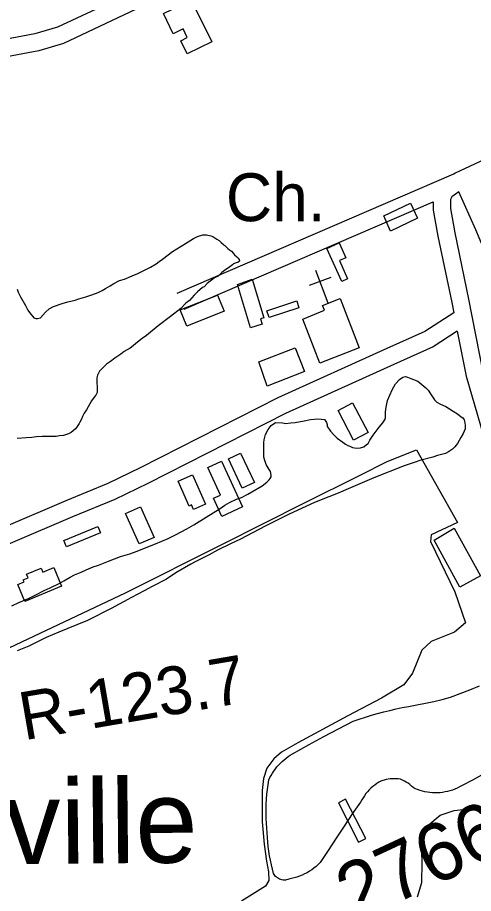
# Model space of a CAD drawing. Extents: x 3567028 to 3605064, y 510945 to 536587.
# Drawn here: x 3573286 to 3574075, y 532355 to 533872 of the extents above; entities that cross this region are included whole.
import ezdxf

# ---------------------------------------------------------------- set-up
doc = ezdxf.new("R2010")
doc.units = 0
for name, color, linetype in [('V-BLDG-OTLN', 7, 'Continuous'), ('V-RIVR-RANG-IDEN', 7, 'Continuous'), ('V-ROAD-CNTR', 7, 'Continuous'), ('V-SITE-OTLN', 7, 'Continuous'), ('V-SITE-OTLN-IDEN', 7, 'Continuous'), ('V-SITE-VEGE', 7, 'Continuous'), ('V-SURV-IDEN', 7, 'Continuous'), ('V-TOPO-GNAM-IDEN', 7, 'Continuous')]:
    doc.layers.add(name, color=color, linetype=linetype)

msp = doc.modelspace()

# ---------------------------------------------------------------- linework, layer by layer
at = {"layer": 'V-BLDG-OTLN'}
for points in [[(3573538.5, 533879.4), (3573586.8, 533902.9), (3573622.4, 533830), (3573579.8, 533809.2), (3573568.7, 533832), (3573579.9, 533837.5), (3573572.6, 533852.6), (3573555.4, 533844.1)], [(3573920.1, 533528.6), (3573966.1, 533550.5), (3573978.6, 533524.4), (3573931.7, 533502)], [(3573847.1, 533415.2), (3573821.5, 533472.3), (3573842.7, 533481.7), (3573854.1, 533456.2), (3573843.3, 533451.3), (3573857.4, 533419.8)], [(3573666.5, 533409.7), (3573692.3, 533418.7), (3573712.1, 533351.9), (3573706.8, 533350.4), (3573709.3, 533341.3), (3573689.3, 533334.7), (3573685.8, 533346.4)], [(3573567.6, 533365.7), (3573632.4, 533391.4), (3573643.5, 533363.5), (3573578.8, 533337.8)], [(3573773.1, 533369.4), (3573721.6, 533352.5), (3573717.7, 533364.4), (3573769.2, 533381.3)], [(3573779.9, 533349.9), (3573817.3, 533365.2), (3573814, 533373.6), (3573844.7, 533385.4), (3573877.5, 533299.8), (3573809.2, 533273.6)], [(3573703.7, 533275.5), (3573766.3, 533300.3), (3573782.6, 533259.3), (3573718.2, 533233.8)], [(3573841.2, 533191.3), (3573865.8, 533205), (3573892.7, 533153.3), (3573867.8, 533140.3)], [(3573675.1, 533056.7), (3573651.1, 533107.9), (3573672, 533117.7), (3573696, 533066.5)], [(3573639.2, 533103.7), (3573675.4, 533024.4), (3573639.6, 533008.1), (3573625.3, 533039.4), (3573637.2, 533044.8), (3573615.3, 533092.8)], [(3573582.9, 533025.8), (3573563.8, 533069), (3573588.8, 533080), (3573611.2, 533029.2), (3573590.7, 533020.2), (3573587.4, 533027.8)], [(3573496.4, 532960.2), (3573472.8, 533013.3), (3573498.8, 533024.8), (3573522.4, 532971.7)], [(3573429.7, 532979.3), (3573370.7, 532955), (3573366.1, 532966.2), (3573425.1, 532990.5)], [(3574007.2, 532966.6), (3574041.7, 532987.6), (3574087.2, 532905.1), (3574051.9, 532885.6)], [(3573362.2, 532887.4), (3573298.7, 532860.8), (3573286.4, 532890.2), (3573297.3, 532894.8), (3573295.9, 532898.2), (3573304.2, 532901.7), (3573301.7, 532907.7), (3573326.8, 532918.2), (3573329.7, 532911.4), (3573348.7, 532919.4)], [(3573854, 532518.1), (3573841.5, 532511.7), (3573876.3, 532443.7), (3573888.8, 532450.1)]]:
    msp.add_lwpolyline(points, close=True, dxfattribs=at)
at = {"layer": 'V-ROAD-CNTR'}
for p, q in [((3573562.5, 533394.5), (3574041.4, 533601.3)), ((3573574.4, 533367), (3574005.3, 533553))]:
    msp.add_line(p, q, dxfattribs=at)
for points in [[(3574661.4, 534418), (3574559.4, 534379.3), (3574320.3, 534268.9), (3573997.4, 534114.4), (3573702.9, 533981.6), (3573501.3, 533891.1), (3573365.8, 533827.2), (3573322.7, 533814.8), (3573267.6, 533804.2), (3573201.7, 533799.9), (3573152.5, 533779.7), (3573102.2, 533756.7), (3573041.2, 533719.5), (3573016.9, 533699.1), (3572995.3, 533654.6), (3572978, 533599.7), (3572973.8, 533588.2)], [(3573818.2, 534066.5), (3573690.6, 534009), (3573488.8, 533918.4), (3573355.2, 533855.4), (3573315.7, 533844), (3573263.7, 533834), (3573194.9, 533829.6), (3573140.5, 533807.2), (3573088.1, 533783.3), (3573023.7, 533743.9), (3572993.5, 533718.6)], [(3574175, 533665.4), (3574110.6, 533633.9), (3574043.8, 533602.7), (3574041.3, 533600.9)], [(3574049.7, 533570.1), (3574037.8, 533561.7), (3574035.3, 533556.7), (3574035.2, 533541.3), (3574042.8, 533499), (3574066.9, 533384.3), (3574091.7, 533257.8), (3574130.9, 533124.6), (3574161.8, 533022.3), (3574188.2, 532898.8), (3574217.2, 532787.6)], [(3574621.5, 533492.9), (3574491.8, 533427.5), (3574347.2, 533361.1), (3574231.3, 533303.2), (3574200.9, 533288), (3574176.5, 533293.4), (3574156.4, 533329.5), (3574120, 533408.2), (3574079.3, 533504.3), (3574049.7, 533570.1)], [(3574005.3, 533553.1), (3574005.2, 533538.7), (3574013.3, 533493.2), (3574037.5, 533378.4), (3574041, 533360.8)], [(3574041, 533360.8), (3573990.9, 533328.2), (3573925.1, 533298.6), (3573736.7, 533213.3), (3573498.2, 533092), (3573442.4, 533064.9), (3573369.4, 533035.2), (3573157, 532944.2), (3572863.7, 532820.2), (3572762.6, 532774.8), (3572707.5, 532750.9), (3572530, 532663.2), (3572246.4, 532510), (3571949.4, 532354.5), (3571809.6, 532286.9), (3571576.9, 532162.7), (3571098.1, 531911.8)], [(3574047.2, 533329), (3574005.3, 533301.8), (3573937.4, 533271.2), (3573749.7, 533186.2), (3573511.5, 533065.1), (3573454.6, 533037.5), (3573381, 533007.5), (3573168.8, 532916.6), (3572875.7, 532792.7), (3572774.7, 532747.3), (3572720.1, 532723.6), (3572543.8, 532636.5), (3572260.5, 532483.5), (3571962.9, 532327.7), (3571823.2, 532260.2), (3571590.9, 532136.2), (3571101.3, 531879.6)], [(3574047.2, 533329), (3574062.5, 533250.7), (3574102.1, 533116), (3574132.7, 533014.8), (3574159, 532891.8), (3574188.2, 532780)]]:
    msp.add_lwpolyline(points, dxfattribs=at)
at = {"layer": 'V-SITE-OTLN'}
for p, q in [((3573828.3, 533422.1), (3573790.9, 533407.8)), ((3573823.9, 533377.6), (3573802.5, 533433.7)), ((3573925.6, 533103.3), (3573976.9, 533123.5)), ((3573976.9, 533123.5), (3574047.8, 532997.4)), ((3573877.8, 533078.8), (3573925.6, 533103.3)), ((3573782.9, 533031.5), (3573877.8, 533078.8)), ((3573640.6, 532959.7), (3573782.9, 533031.5)), ((3574047.8, 532997.4), (3574002, 532976)), ((3574002, 532976), (3574000.6, 532964.5)), ((3573472.7, 532875.6), (3573640.6, 532959.7)), ((3574000.6, 532964.5), (3574043.2, 532877.6)), ((3573261.9, 532775.6), (3573472.7, 532875.6)), ((3574043.2, 532877.6), (3574061.4, 532823.6)), ((3574061.4, 532823.6), (3574042.2, 532807.6)), ((3574042.2, 532807.6), (3574002, 532791.2)), ((3574002, 532791.2), (3573985.9, 532776.1)), ((3573985.9, 532776.1), (3573969.5, 532736.4)), ((3573969.5, 532736.4), (3573954.5, 532716.4)), ((3573954.5, 532716.4), (3573915.8, 532692.9)), ((3573915.8, 532692.9), (3573857.6, 532662.5)), ((3573857.6, 532662.5), (3573771.4, 532615.9)), ((3573771.4, 532615.9), (3573743.1, 532599.8)), ((3573729.5, 532588.1), (3573717.3, 532572.1)), ((3573743.1, 532599.8), (3573729.5, 532588.1)), ((3573717.3, 532572.1), (3573711.9, 532553.9)), ((3573711.9, 532553.9), (3573709.6, 532533.4)), ((3573709.6, 532533.4), (3573709.6, 532478.8)), ((3573709.6, 532478.8), (3573713, 532440.4)), ((3573713, 532440.4), (3573716.9, 532410.7)), ((3573716.9, 532410.7), (3573720.6, 532392.4)), ((3573720.6, 532392.4), (3573721.1, 532377.4)), ((3573721.1, 532377.4), (3573715.4, 532367.2)), ((3573715.4, 532367.2), (3573673.9, 532341.7))]:
    msp.add_line(p, q, dxfattribs=at)
at = {"layer": 'V-SITE-VEGE'}
for p, q in [((3573576.8, 533480.6), (3573590.3, 533489.2)), ((3573590.3, 533489.2), (3573597.4, 533493.1)), ((3573597.4, 533493.1), (3573606.8, 533495.9)), ((3573606.8, 533495.9), (3573613.2, 533495.8)), ((3573613.2, 533495.8), (3573620.7, 533494)), ((3573620.7, 533494), (3573624.2, 533492.7)), ((3573624.2, 533492.7), (3573631.1, 533488)), ((3573631.1, 533488), (3573635.2, 533486.2)), ((3573635.2, 533486.2), (3573638.6, 533482.6)), ((3573638.6, 533482.6), (3573643.2, 533478.5)), ((3573536.8, 533453.8), (3573554.4, 533467)), ((3573554.4, 533467), (3573576.8, 533480.6)), ((3573643.2, 533478.5), (3573645, 533477.3)), ((3573645, 533477.3), (3573650.1, 533471.9)), ((3573650.1, 533471.9), (3573653, 533469.6)), ((3573653, 533469.6), (3573656.5, 533467.2)), ((3573656.5, 533467.2), (3573659.9, 533463.6)), ((3573530.9, 533449.8), (3573536.8, 533453.8)), ((3573659.9, 533463.6), (3573661.6, 533461.3)), ((3573661.6, 533461.3), (3573665.7, 533457.7)), ((3573665.7, 533457.7), (3573667.9, 533455.4)), ((3573667.9, 533455.4), (3573669.7, 533453)), ((3573669.7, 533453), (3573670.2, 533450.1)), ((3573507.9, 533435.6), (3573516.1, 533439.5)), ((3573516.1, 533439.5), (3573526.1, 533445.8)), ((3573526.1, 533445.8), (3573530.9, 533449.8)), ((3573653.7, 533440.4), (3573644.3, 533434.1)), ((3573657.9, 533443.8), (3573653.7, 533440.4)), ((3573659.6, 533445.6), (3573657.9, 533443.8)), ((3573664.3, 533447.2), (3573659.6, 533445.6)), ((3573667.3, 533447.8), (3573664.3, 533447.2)), ((3573670.2, 533450.1), (3573667.3, 533447.8)), ((3573470.9, 533419.2), (3573484.4, 533424.9)), ((3573484.4, 533424.9), (3573494.4, 533428.8)), ((3573494.4, 533428.8), (3573507.9, 533435.6)), ((3573627.2, 533421), (3573614.2, 533411.3)), ((3573633.1, 533424.4), (3573627.2, 533421)), ((3573639.6, 533430.7), (3573633.1, 533424.4)), ((3573644.3, 533434.1), (3573639.6, 533430.7)), ((3573438.1, 533402.8), (3573446.3, 533407.3)), ((3573446.3, 533407.3), (3573452.8, 533411.3)), ((3573452.8, 533411.3), (3573462.7, 533416.4)), ((3573462.7, 533416.4), (3573470.9, 533419.2)), ((3573608.9, 533405.5), (3573606, 533404.4)), ((3573614.2, 533411.3), (3573608.9, 533405.5)), ((3573285.3, 533401.6), (3573287, 533396.3)), ((3573287, 533396.3), (3573290.9, 533388.1)), ((3573404, 533388.2), (3573414.6, 533392.1)), ((3573414.6, 533392.1), (3573425.7, 533396)), ((3573425.7, 533396), (3573432.2, 533399.4)), ((3573432.2, 533399.4), (3573438.1, 533402.8)), ((3573591.8, 533391.2), (3573583.5, 533382)), ((3573597.7, 533396.9), (3573591.8, 533391.2)), ((3573606, 533404.4), (3573597.7, 533396.9)), ((3573290.9, 533388.1), (3573300, 533373.4)), ((3573348.4, 533371.5), (3573363, 533377.1)), ((3573363, 533377.1), (3573373, 533379.9)), ((3573373, 533379.9), (3573385.9, 533382.6)), ((3573385.9, 533382.6), (3573392.3, 533384.8)), ((3573392.3, 533384.8), (3573404, 533388.2)), ((3573577.6, 533377.4), (3573568.7, 533368.2)), ((3573583.5, 533382), (3573577.6, 533377.4)), ((3573300, 533373.4), (3573304, 533365.2)), ((3573304, 533365.2), (3573306.8, 533361)), ((3573306.8, 533361), (3573314.3, 533352.2)), ((3573325.9, 533352), (3573334.3, 533361.8)), ((3573334.3, 533361.8), (3573340.8, 533367.5)), ((3573340.8, 533367.5), (3573348.4, 533371.5)), ((3573568.7, 533368.2), (3573551, 533354.5)), ((3573314.3, 533352.2), (3573317.8, 533351)), ((3573317.8, 533351), (3573320.7, 533350.9)), ((3573320.7, 533350.9), (3573325.9, 533352)), ((3573551, 533354.5), (3573529.2, 533337.9)), ((3573529.2, 533337.9), (3573509.1, 533321.3)), ((3573501.5, 533316.2), (3573490.9, 533307.6)), ((3573509.1, 533321.3), (3573501.5, 533316.2)), ((3573480.8, 533299.6), (3573470.8, 533293.9)), ((3573486.1, 533303.6), (3573480.8, 533299.6)), ((3573490.9, 533307.6), (3573486.1, 533303.6)), ((3573464.9, 533289.3), (3573454.3, 533281.9)), ((3573470.8, 533293.9), (3573464.9, 533289.3)), ((3573440.2, 533271.6), (3573427.8, 533259.5)), ((3573446.7, 533276.2), (3573440.2, 533271.6)), ((3573454.3, 533281.9), (3573446.7, 533276.2)), ((3573427.8, 533259.5), (3573424.2, 533252.6)), ((3573423.5, 533247.9), (3573423.4, 533238.6)), ((3573423.4, 533238.6), (3573423.9, 533232.8)), ((3573424.2, 533252.6), (3573423.5, 533247.9)), ((3573940.5, 533237.9), (3573947, 533245.4)), ((3573947, 533245.4), (3573952.9, 533249.4)), ((3573952.9, 533249.4), (3573957.6, 533250.5)), ((3573957.6, 533250.5), (3573961, 533249.3)), ((3573961, 533249.3), (3573966.8, 533246.9)), ((3573966.8, 533246.9), (3573979, 533242)), ((3573979, 533242), (3573992.8, 533230.7)), ((3573423.9, 533232.8), (3573423.7, 533222.9)), ((3573926.6, 533209), (3573934.5, 533227.5)), ((3573934.5, 533227.5), (3573940.5, 533237.9)), ((3573992.8, 533230.7), (3573996.9, 533226.6)), ((3573996.9, 533226.6), (3574000.8, 533220.1)), ((3573414.2, 533208.4), (3573405.2, 533192.8)), ((3573418.4, 533214.8), (3573414.2, 533208.4)), ((3573421.3, 533218.2), (3573418.4, 533214.8)), ((3573423.7, 533222.9), (3573421.3, 533218.2)), ((3573924.1, 533197.4), (3573926.6, 533209)), ((3574000.8, 533220.1), (3574007.7, 533210.1)), ((3574007.7, 533210.1), (3574011.7, 533206)), ((3573922.8, 533189.2), (3573924.1, 533197.4)), ((3574011.7, 533206), (3574018.1, 533202.4)), ((3574018.1, 533202.4), (3574027.3, 533198.2)), ((3574027.3, 533198.2), (3574040, 533190.4)), ((3573398.6, 533181.3), (3573396.8, 533176.6)), ((3573401.6, 533187.1), (3573398.6, 533181.3)), ((3573405.2, 533192.8), (3573401.6, 533187.1)), ((3573922.1, 533176.4), (3573922.7, 533179.3)), ((3573922.7, 533179.3), (3573922.8, 533189.2)), ((3574040, 533190.4), (3574047.6, 533185.6)), ((3574047.6, 533185.6), (3574053.9, 533180.3)), ((3574053.9, 533180.3), (3574056.8, 533178.5)), ((3574056.8, 533178.5), (3574059.1, 533175.5)), ((3573389, 533163.9), (3573386.6, 533159.9)), ((3573392.6, 533169.1), (3573389, 533163.9)), ((3573393.8, 533171.4), (3573392.6, 533169.1)), ((3573396.8, 533176.6), (3573393.8, 533171.4)), ((3573720.1, 533158.4), (3573724.9, 533165.3)), ((3573724.9, 533165.3), (3573732.5, 533170.5)), ((3573732.5, 533170.5), (3573744.8, 533170.3)), ((3573744.8, 533170.3), (3573750.6, 533169)), ((3573750.6, 533169), (3573759.3, 533170.1)), ((3573759.3, 533170.1), (3573766.3, 533170.6)), ((3573766.3, 533170.6), (3573782.1, 533173.8)), ((3573782.1, 533173.8), (3573793.2, 533176)), ((3573793.2, 533176), (3573806.1, 533177)), ((3573806.1, 533177), (3573817.1, 533175.6)), ((3573817.1, 533175.6), (3573818.8, 533173.9)), ((3573818.8, 533173.9), (3573820.6, 533170.9)), ((3573820.6, 533170.9), (3573821.7, 533167.4)), ((3573821.7, 533167.4), (3573822.2, 533163.9)), ((3573822.2, 533163.9), (3573825.6, 533159.2)), ((3573912, 533162.6), (3573918.5, 533170.1)), ((3573918.5, 533170.1), (3573922.1, 533176.4)), ((3574059.1, 533175.5), (3574059.6, 533173.2)), ((3574059.6, 533173.2), (3574060.7, 533166.2)), ((3574060.7, 533166.2), (3574060.6, 533159.8)), ((3573358.5, 533147.5), (3573352.6, 533146.4)), ((3573365.5, 533147.9), (3573358.5, 533147.5)), ((3573374.3, 533151.3), (3573365.5, 533147.9)), ((3573379, 533153.6), (3573374.3, 533151.3)), ((3573386.6, 533159.9), (3573379, 533153.6)), ((3573712.8, 533140.5), (3573715.3, 533149.7)), ((3573715.3, 533149.7), (3573720.1, 533158.4)), ((3573825.6, 533159.2), (3573827.9, 533155.7)), ((3573827.9, 533155.7), (3573833.6, 533149.2)), ((3573833.6, 533149.2), (3573839.4, 533143.8)), ((3573895.9, 533140.1), (3573901.8, 533148.7)), ((3573901.8, 533148.7), (3573912, 533162.6)), ((3574057.5, 533151.7), (3574053.4, 533144.7)), ((3574060.6, 533159.8), (3574057.5, 533151.7)), ((3573300.7, 533144.2), (3573285.5, 533142.7)), ((3573310.6, 533144.7), (3573300.7, 533144.2)), ((3573318.8, 533145.7), (3573310.6, 533144.7)), ((3573328.7, 533146.7), (3573318.8, 533145.7)), ((3573352.6, 533146.4), (3573328.7, 533146.7)), ((3573712.1, 533129.4), (3573712.2, 533135.8)), ((3573712.2, 533135.8), (3573712.8, 533140.5)), ((3573839.4, 533143.8), (3573849.2, 533136.7)), ((3573849.2, 533136.7), (3573853.8, 533133.1)), ((3573853.8, 533133.1), (3573857.8, 533130.7)), ((3573885.2, 533128.6), (3573889.9, 533132.6)), ((3573889.9, 533132.6), (3573892.9, 533134.3)), ((3573892.9, 533134.3), (3573895.9, 533140.1)), ((3574047.4, 533134.3), (3574043.2, 533128.6)), ((3574053.4, 533144.7), (3574047.4, 533134.3)), ((3573712.5, 533121.8), (3573712.1, 533129.4)), ((3573712.4, 533110.7), (3573712.5, 533121.8)), ((3573857.8, 533130.7), (3573861.3, 533129.5)), ((3573861.3, 533129.5), (3573866, 533127.1)), ((3573866, 533127.1), (3573869.4, 533126.5)), ((3573869.4, 533126.5), (3573875.3, 533126.4)), ((3573875.3, 533126.4), (3573879.4, 533126.9)), ((3573879.4, 533126.9), (3573885.2, 533128.6)), ((3574026.7, 533117.1), (3574013.2, 533113.3)), ((3574032, 533120), (3574026.7, 533117.1)), ((3574039.1, 533124.5), (3574032, 533120)), ((3574043.2, 533128.6), (3574039.1, 533124.5)), ((3573714, 533104.9), (3573712.4, 533110.7)), ((3573716.3, 533097.8), (3573714, 533104.9)), ((3573982.2, 533105), (3573972.3, 533101.6)), ((3574005, 533110.5), (3573982.2, 533105)), ((3574013.2, 533113.3), (3574005, 533110.5)), ((3573721.4, 533089), (3573716.3, 533097.8)), ((3573723.7, 533085.5), (3573721.4, 533089)), ((3573955.3, 533095.5), (3573902.5, 533074.7)), ((3573972.3, 533101.6), (3573955.3, 533095.5)), ((3573721.7, 533071.5), (3573723.5, 533073.8)), ((3573723.5, 533073.8), (3573725.3, 533076.7)), ((3573725.3, 533079.6), (3573723.7, 533085.5)), ((3573725.3, 533076.7), (3573725.3, 533079.6)), ((3573902.5, 533074.7), (3573858.5, 533055.5)), ((3573691.7, 533050.4), (3573709.3, 533061.2)), ((3573709.3, 533061.2), (3573717.6, 533067.5)), ((3573717.6, 533067.5), (3573721.7, 533071.5)), ((3573673.5, 533040.8), (3573684.6, 533046.4)), ((3573684.6, 533046.4), (3573691.7, 533050.4)), ((3573825.1, 533042), (3573799.8, 533031.9)), ((3573840.9, 533048.2), (3573825.1, 533042)), ((3573858.5, 533055.5), (3573840.9, 533048.2)), ((3573637, 533021.5), (3573644.7, 533027.2)), ((3573644.7, 533027.2), (3573652.9, 533032.3)), ((3573652.9, 533032.3), (3573665.3, 533038)), ((3573665.3, 533038), (3573673.5, 533040.8)), ((3573799.8, 533031.9), (3573756.4, 533011.6)), ((3573591.1, 532993.6), (3573629.4, 533016.9)), ((3573629.4, 533016.9), (3573637, 533021.5)), ((3573756.4, 533011.6), (3573739.9, 533003.6)), ((3573739.9, 533003.6), (3573714.7, 532991.2)), ((3573559.4, 532976), (3573578.8, 532986.2)), ((3573578.8, 532986.2), (3573591.1, 532993.6)), ((3573714.7, 532991.2), (3573671.8, 532968.5)), ((3573524.8, 532960.2), (3573546.5, 532969.8)), ((3573546.5, 532969.8), (3573559.4, 532976)), ((3573671.8, 532968.5), (3573654.8, 532960.6)), ((3573491.3, 532947.3), (3573524.8, 532960.2)), ((3573654.8, 532960.6), (3573631.9, 532949.3)), ((3573443.3, 532930.5), (3573464.4, 532938.4)), ((3573464.4, 532938.4), (3573480.2, 532943.4)), ((3573480.2, 532943.4), (3573491.3, 532947.3)), ((3573617.8, 532941.3), (3573593.7, 532929.4)), ((3573631.9, 532949.3), (3573617.8, 532941.3)), ((3573404.6, 532915.3), (3573416.9, 532920.4)), ((3573416.9, 532920.4), (3573426.3, 532923.8)), ((3573426.3, 532923.8), (3573443.3, 532930.5)), ((3573586, 532925.5), (3573560.2, 532910.1)), ((3573593.7, 532929.4), (3573586, 532925.5)), ((3573377, 532902.9), (3573384.6, 532906.9)), ((3573384.6, 532906.9), (3573396.4, 532911.4)), ((3573396.4, 532911.4), (3573404.6, 532915.3)), ((3573560.2, 532910.1), (3573543.7, 532899.3)), ((3573342.3, 532884.2), (3573358.2, 532891.5)), ((3573358.2, 532891.5), (3573366.4, 532896.1)), ((3573366.4, 532896.1), (3573377, 532902.9)), ((3573543.7, 532899.3), (3573519, 532886.8)), ((3573316.5, 532871.8), (3573331.8, 532879.7)), ((3573331.8, 532879.7), (3573342.3, 532884.2)), ((3573504.9, 532878.9), (3573483.2, 532867.5)), ((3573519, 532886.8), (3573504.9, 532878.9)), ((3573288.3, 532858.8), (3573305.9, 532866.1)), ((3573305.9, 532866.1), (3573316.5, 532871.8)), ((3573483.2, 532867.5), (3573447.9, 532848.2)), ((3573276, 532853.1), (3573288.3, 532858.8)), ((3573447.9, 532848.2), (3573406.8, 532827.9)), ((3573388.6, 532820), (3573357.5, 532807.6)), ((3573406.8, 532827.9), (3573388.6, 532820)), ((3573357.5, 532807.6), (3573335.8, 532798)), ((3573305.3, 532783.3), (3573285.3, 532774.9)), ((3573335.8, 532798), (3573305.3, 532783.3)), ((3574017.8, 532490.5), (3574042, 532498.3)), ((3574042, 532498.3), (3574073.3, 532502.2)), ((3574073.3, 532502.2), (3574103.5, 532498.8)), ((3573996.4, 532472.6), (3574017.8, 532490.5)), ((3573985.4, 532446.3), (3573996.4, 532472.6)), ((3573986.2, 532408.3), (3573985.4, 532446.3)), ((3573985.7, 532373.6), (3573986.2, 532408.3)), ((3573978.6, 532348.7), (3573985.7, 532373.6))]:
    msp.add_line(p, q, dxfattribs=at)
for points in [[(3573719.7, 532543.2), (3573721, 532551.5), (3573722.9, 532555.5), (3573725, 532559.4), (3573727.2, 532563.2), (3573729.7, 532566.9), (3573732.3, 532570.5), (3573735, 532574), (3573737.9, 532577.3), (3573741, 532580.5), (3573744.2, 532583.6), (3573747.5, 532586.5), (3573751, 532589.3), (3573754.6, 532591.9), (3573758.2, 532594.3), (3573762.1, 532596.6), (3573791.1, 532612.7), (3573816.4, 532626.5), (3573841.8, 532640.1), (3573867.2, 532653.5), (3573877.6, 532657), (3573888.1, 532660.4), (3573898.6, 532663.6), (3573909.2, 532666.6), (3573919.8, 532669.4), (3573930.4, 532672), (3573941.2, 532674.5), (3573951.9, 532676.7), (3573962.7, 532678.8), (3573977.4, 532681.4), (3573992, 532684.3), (3574006.6, 532687.5), (3574021.1, 532690.9), (3574035.5, 532694.6), (3574052.4, 532701), (3574069.2, 532707.5), (3574085.9, 532714.4)], [(3574094.1, 532562.5), (3574074.5, 532551.8)], [(3574074.5, 532551.8), (3574054.7, 532541.4), (3574050.9, 532539.3), (3574046.9, 532537.3), (3574042.9, 532535.6), (3574038.8, 532534), (3574034.6, 532532.7), (3574030.4, 532531.6), (3574026.1, 532530.6), (3574021.8, 532529.9), (3574017.4, 532529.4), (3574013.1, 532529.2), (3574008.7, 532529.1), (3574004.3, 532529.2), (3573999.9, 532529.6), (3573995.6, 532530.2), (3573991.3, 532531), (3573987, 532532), (3573982.8, 532533.3), (3573978.6, 532534.7), (3573974.6, 532536.3), (3573970.6, 532538.2), (3573967.9, 532540.8), (3573965.1, 532543.3), (3573962.1, 532545.6), (3573958.9, 532547.7), (3573955.7, 532549.5), (3573952.3, 532551.2), (3573948.8, 532552.6), (3573945.2, 532553.1), (3573941.7, 532553.4), (3573938.1, 532553.5), (3573934.5, 532553.5), (3573931, 532553.2), (3573927.4, 532552.7), (3573923.9, 532552), (3573915.1, 532549.6), (3573911.4, 532547.5), (3573907.8, 532545.1), (3573904.3, 532542.6), (3573900.9, 532540), (3573897.7, 532537.1), (3573894.7, 532534.1), (3573891.8, 532531), (3573889, 532527.7), (3573886.5, 532524.2), (3573884.1, 532520.7), (3573881.9, 532517), (3573879.9, 532513.2), (3573865.5, 532492.5), (3573851.3, 532471.6), (3573837.3, 532450.6), (3573823.5, 532429.5), (3573809.8, 532408.2), (3573806.4, 532404.9), (3573802.8, 532401.7), (3573799.1, 532398.7), (3573795.3, 532395.9), (3573791.3, 532393.3), (3573787.1, 532390.8), (3573782.9, 532388.6), (3573778.6, 532386.6), (3573774.2, 532384.8), (3573769.7, 532383.2), (3573765.1, 532381.8), (3573760.5, 532380.6), (3573755.8, 532379.7), (3573753.8, 532379), (3573751.8, 532378.4), (3573749.8, 532378.1), (3573747.7, 532378), (3573745.7, 532378.1), (3573743.6, 532378.4), (3573741.6, 532378.9), (3573739.7, 532379.6), (3573737.8, 532380.5), (3573736, 532381.6), (3573734.4, 532382.8), (3573732.8, 532384.2), (3573731.5, 532385.8), (3573730.3, 532387.4), (3573729.2, 532389.2), (3573727.2, 532396.9), (3573725.4, 532404.6), (3573723.7, 532412.4), (3573722.3, 532420.2), (3573721.1, 532428.1), (3573720.1, 532436), (3573719.2, 532443.9), (3573718.6, 532451.8), (3573718.2, 532459.7), (3573717.4, 532468.1), (3573716.7, 532476.4), (3573716.3, 532484.8), (3573716.1, 532493.1), (3573716.2, 532501.5), (3573716.4, 532509.9), (3573716.9, 532518.2), (3573717.6, 532526.6), (3573718.5, 532534.9), (3573719.7, 532543.2)]]:
    msp.add_lwpolyline(points, dxfattribs=at)

# ---------------------------------------------------------------- texts
at = {"layer": 'V-RIVR-RANG-IDEN'}
msp.add_text('R-123.7', height=83, rotation=9.779, dxfattribs=at).set_placement((3573296.9, 532619.9))
at = {"layer": 'V-SITE-OTLN-IDEN'}
msp.add_text('Ch.', height=83, dxfattribs=at).set_placement((3573646.6, 533519.4))
at = {"layer": 'V-SURV-IDEN'}
for s, rotation, p in [('2766+01.8', 24.9667, (3573868.6, 532303.2)), ('2768+90.7', 16.2533, (3573909.7, 532179.8))]:
    msp.add_text(s, height=100, rotation=rotation, dxfattribs=at).set_placement(p)
at = {"layer": 'V-TOPO-GNAM-IDEN'}
msp.add_text('Flagville', height=145, rotation=0.555, dxfattribs=at).set_placement((3572887, 532401.6))

doc.saveas('drawing.dxf')
